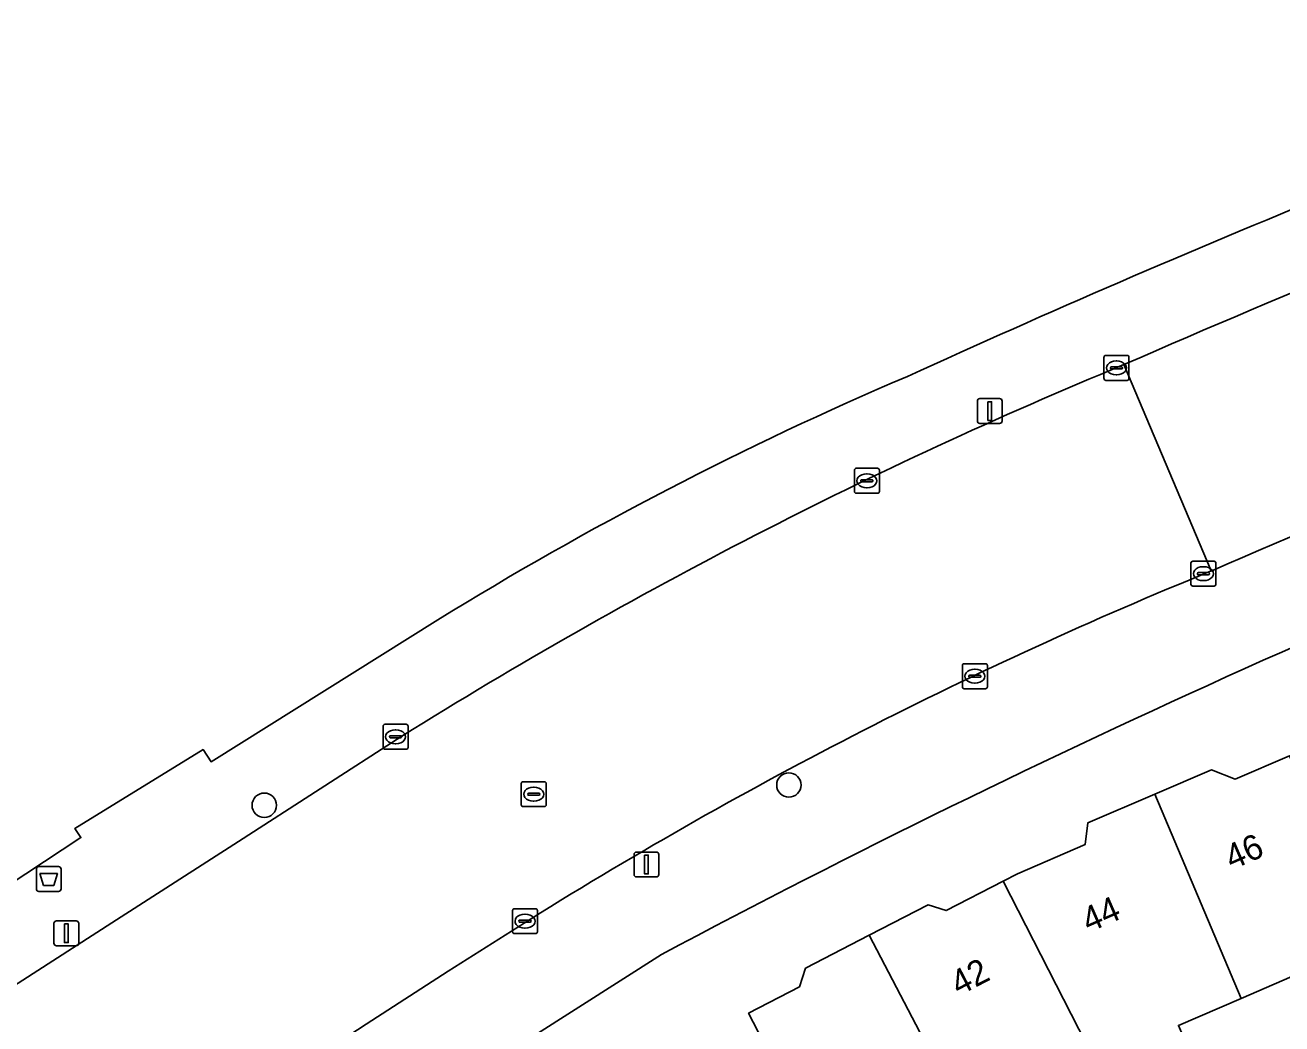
# Model space of a CAD drawing. Extents: x 160157 to 160921, y 381516 to 382045.
# Drawn here: x 160353.4 to 160403.8, y 381674.5 to 381714.5 of the extents above; entities that cross this region are included whole.
import ezdxf

# ---------------------------------------------------------------- set-up
doc = ezdxf.new("R2010")
doc.units = 0
for name, color, linetype in [('IMGEO_Afvalbak', 7, 'Continuous'), ('IMGEO_Boom', 7, 'Continuous'), ('IMGEO_Erf', 7, 'Continuous'), ('IMGEO_Kolk', 7, 'Continuous'), ('IMGEO_Lichtmast', 7, 'Continuous'), ('IMGEO_Muur', 7, 'Continuous'), ('IMGEO_Pand', 7, 'Continuous'), ('IMGEO_Pand_nummerreeks', 7, 'Continuous'), ('IMGEO_Rijbaan_lokaal_open', 7, 'Continuous'), ('IMGEO_Rioolput', 7, 'Continuous'), ('IMGEO_Voetpad_open', 7, 'Continuous')]:
    doc.layers.add(name, color=color, linetype=linetype)

msp = doc.modelspace()

# ---------------------------------------------------------------- linework, layer by layer
at = {"layer": 'IMGEO_Afvalbak'}
for p, q in [((160353.823, 381679.906), (160353.823, 381680.706)), ((160353.823, 381680.706), (160353.823, 381679.906)), ((160353.923, 381680.806), (160354.713, 381680.806)), ((160354.713, 381680.806), (160353.923, 381680.806)), ((160354.813, 381680.706), (160354.813, 381679.906)), ((160354.813, 381679.906), (160354.813, 381680.706)), ((160354.713, 381679.806), (160353.923, 381679.806)), ((160353.923, 381679.806), (160354.713, 381679.806))]:
    msp.add_line(p, q, dxfattribs=at)
msp.add_lwpolyline([(160353.966, 381680.52), (160354.67, 381680.52), (160354.521, 381680.05), (160354.115, 381680.05), (160353.966, 381680.52)], dxfattribs=at)
for centre, start, end in [((160353.923, 381680.706), 90, 180), ((160353.923, 381680.706), 90, 180), ((160354.713, 381680.706), 0, 90), ((160354.713, 381680.706), 360, 90), ((160353.923, 381679.906), 180, 270), ((160353.923, 381679.906), 180, 270), ((160354.713, 381679.906), 270, 0), ((160354.713, 381679.906), 270, 0)]:
    msp.add_arc(centre, 0.1, start, end, dxfattribs=at)
at = {"layer": 'IMGEO_Boom'}
for centre in [(160384.006, 381684.073), (160362.964, 381683.261)]:
    msp.add_circle(centre, 0.489, dxfattribs=at)
at = {"layer": 'IMGEO_Erf'}
for points in [[(160335.072, 381668.419), (160355.613, 381681.967), (160355.37, 381682.336), (160360.513, 381685.494), (160360.83, 381685.003), (160369.922, 381690.69)], [(160384.688, 381670.486), (160382.39, 381674.926), (160384.436, 381675.985), (160384.672, 381676.726), (160387.224, 381678.047), (160389.588, 381679.27), (160390.317, 381679.038), (160392.603, 381680.222), (160393.177, 381680.519), (160395.894, 381681.69), (160395.995, 381682.551), (160398.688, 381683.712), (160400.952, 381684.688), (160401.91, 381684.308), (160404.088, 381685.247), (160406.067, 381680.656), (160407.358, 381677.662), (160407.999, 381676.177), (160405.472, 381675.087), (160404.795, 381676.658), (160402.154, 381675.519), (160399.631, 381674.432)], [(160378.904, 381677.285), (160355.248, 381662.223), (160319.993, 381639.498)]]:
    msp.add_lwpolyline(points, dxfattribs=at)
for centre, radius, start, end in [((160579.399, 381282.334), 459.531, 109.85873, 114.51032), ((160444.129, 381570.593), 141.173, 113.09229, 121.71168), ((160563.843, 381329.278), 394.096, 110.4133, 117.98729)]:
    msp.add_arc(centre, radius, start, end, dxfattribs=at)
at = {"layer": 'IMGEO_Kolk'}
for p, q in [((160396.646, 381700.37), (160396.646, 381701.222)), ((160396.721, 381701.296), (160397.573, 381701.296)), ((160396.948, 381700.839), (160397.346, 381700.839)), ((160397.134, 381701.076), (160397.159, 381701.076)), ((160397.647, 381701.222), (160397.647, 381700.37)), ((160396.905, 381700.79), (160396.905, 381700.802)), ((160397.343, 381700.753), (160396.945, 381700.753)), ((160397.157, 381700.516), (160397.132, 381700.516)), ((160397.389, 381700.802), (160397.389, 381700.79)), ((160397.573, 381700.296), (160396.721, 381700.296)), ((160386.636, 381695.844), (160386.636, 381696.696)), ((160386.711, 381696.77), (160387.563, 381696.77)), ((160386.895, 381696.264), (160386.895, 381696.276)), ((160386.938, 381696.313), (160387.336, 381696.313)), ((160387.124, 381696.55), (160387.149, 381696.55)), ((160387.379, 381696.276), (160387.379, 381696.264)), ((160387.637, 381696.696), (160387.637, 381695.844)), ((160387.333, 381696.227), (160386.935, 381696.227)), ((160387.147, 381695.99), (160387.122, 381695.99)), ((160387.563, 381695.77), (160386.711, 381695.77)), ((160400.132, 381692.121), (160400.132, 381692.973)), ((160400.207, 381693.047), (160401.059, 381693.047)), ((160400.62, 381692.827), (160400.645, 381692.827)), ((160401.133, 381692.973), (160401.133, 381692.121)), ((160400.391, 381692.541), (160400.391, 381692.553)), ((160400.829, 381692.504), (160400.431, 381692.504)), ((160400.434, 381692.59), (160400.832, 381692.59)), ((160400.643, 381692.267), (160400.618, 381692.267)), ((160400.875, 381692.553), (160400.875, 381692.541)), ((160401.059, 381692.047), (160400.207, 381692.047)), ((160390.966, 381688.008), (160390.966, 381688.86)), ((160391.041, 381688.934), (160391.893, 381688.934)), ((160391.967, 381688.86), (160391.967, 381688.008)), ((160391.225, 381688.428), (160391.225, 381688.44)), ((160391.663, 381688.391), (160391.265, 381688.391)), ((160391.268, 381688.477), (160391.666, 381688.477)), ((160391.454, 381688.714), (160391.479, 381688.714)), ((160391.709, 381688.44), (160391.709, 381688.428)), ((160391.893, 381687.934), (160391.041, 381687.934)), ((160391.477, 381688.154), (160391.452, 381688.154)), ((160367.733, 381685.581), (160367.733, 381686.433)), ((160367.808, 381686.507), (160368.66, 381686.507)), ((160368.221, 381686.287), (160368.246, 381686.287)), ((160368.734, 381686.433), (160368.734, 381685.581)), ((160367.992, 381686.001), (160367.992, 381686.013)), ((160368.43, 381685.964), (160368.032, 381685.964)), ((160368.035, 381686.05), (160368.433, 381686.05)), ((160368.244, 381685.727), (160368.219, 381685.727)), ((160368.476, 381686.013), (160368.476, 381686.001)), ((160368.66, 381685.507), (160367.808, 381685.507)), ((160372.922, 381678.189), (160372.922, 381679.041)), ((160372.997, 381679.115), (160373.849, 381679.115)), ((160373.224, 381678.658), (160373.622, 381678.658)), ((160373.41, 381678.895), (160373.435, 381678.895)), ((160373.923, 381679.041), (160373.923, 381678.189)), ((160373.181, 381678.609), (160373.181, 381678.621)), ((160373.619, 381678.572), (160373.221, 381678.572)), ((160373.433, 381678.335), (160373.408, 381678.335)), ((160373.665, 381678.621), (160373.665, 381678.609)), ((160373.849, 381678.115), (160372.997, 381678.115))]:
    msp.add_line(p, q, dxfattribs=at)
for points in [[(160396.646, 381700.37), (160396.646, 381701.222)], [(160396.721, 381701.296), (160397.573, 381701.296)], [(160397.647, 381701.222), (160397.647, 381700.37)], [(160397.573, 381700.296), (160396.721, 381700.296)], [(160386.636, 381695.844), (160386.636, 381696.696)], [(160386.711, 381696.77), (160387.563, 381696.77)], [(160387.637, 381696.696), (160387.637, 381695.844)], [(160387.563, 381695.77), (160386.711, 381695.77)], [(160400.132, 381692.121), (160400.132, 381692.973)], [(160400.207, 381693.047), (160401.059, 381693.047)], [(160401.133, 381692.973), (160401.133, 381692.121)], [(160401.059, 381692.047), (160400.207, 381692.047)], [(160390.966, 381688.008), (160390.966, 381688.86)], [(160391.041, 381688.934), (160391.893, 381688.934)], [(160391.967, 381688.86), (160391.967, 381688.008)], [(160391.893, 381687.934), (160391.041, 381687.934)], [(160367.733, 381685.581), (160367.733, 381686.433)], [(160367.808, 381686.507), (160368.66, 381686.507)], [(160368.734, 381686.433), (160368.734, 381685.581)], [(160368.66, 381685.507), (160367.808, 381685.507)], [(160372.922, 381678.189), (160372.922, 381679.041)], [(160372.997, 381679.115), (160373.849, 381679.115)], [(160373.923, 381679.041), (160373.923, 381678.189)], [(160373.849, 381678.115), (160372.997, 381678.115)]]:
    msp.add_lwpolyline(points, dxfattribs=at)
for centre, radius, start, end in [((160396.723, 381701.22), 0.0765, 91.552, 178.448), ((160396.723, 381701.22), 0.0765, 91.552, 178.448), ((160396.945, 381700.799), 0.0403, 85.8775, 175.7526), ((160397.35, 381700.801), 0.0386, 1.7309, 96.639), ((160397.571, 381701.22), 0.0765, 1.552, 88.448), ((160397.571, 381701.22), 0.0765, 1.552, 88.448), ((160396.723, 381700.372), 0.0765, 181.552, 268.448), ((160396.723, 381700.372), 0.0765, 181.552, 268.448), ((160396.942, 381700.789), 0.0366, 178.938, 274.7102), ((160397.346, 381700.796), 0.043, 264.8664, 352.4533), ((160397.571, 381700.372), 0.0765, 271.552, 358.448), ((160397.571, 381700.372), 0.0765, 271.552, 358.448), ((160386.713, 381696.694), 0.0765, 91.552, 178.448), ((160386.713, 381696.694), 0.0765, 91.552, 178.448), ((160386.935, 381696.273), 0.0403, 85.8775, 175.7526), ((160387.34, 381696.275), 0.0386, 1.7309, 96.639), ((160387.561, 381696.694), 0.0765, 1.552, 88.448), ((160387.561, 381696.694), 0.0765, 1.552, 88.448), ((160386.713, 381695.846), 0.0765, 181.552, 268.448), ((160386.713, 381695.846), 0.0765, 181.552, 268.448), ((160386.932, 381696.263), 0.0366, 178.938, 274.7102), ((160387.336, 381696.27), 0.043, 264.8664, 352.4533), ((160387.561, 381695.846), 0.0765, 271.552, 358.448), ((160387.561, 381695.846), 0.0765, 271.552, 358.448), ((160400.209, 381692.971), 0.0765, 91.552, 178.448), ((160400.209, 381692.971), 0.0765, 91.552, 178.448), ((160401.057, 381692.971), 0.0765, 1.552, 88.448), ((160401.057, 381692.971), 0.0765, 1.552, 88.448), ((160400.431, 381692.55), 0.0403, 85.8775, 175.7526), ((160400.428, 381692.54), 0.0366, 178.938, 274.7102), ((160400.832, 381692.547), 0.043, 264.8664, 352.4533), ((160400.836, 381692.552), 0.0386, 1.7309, 96.639), ((160400.209, 381692.123), 0.0765, 181.552, 268.448), ((160400.209, 381692.123), 0.0765, 181.552, 268.448), ((160401.057, 381692.123), 0.0765, 271.552, 358.448), ((160401.057, 381692.123), 0.0765, 271.552, 358.448), ((160391.043, 381688.858), 0.0765, 91.552, 178.448), ((160391.043, 381688.858), 0.0765, 91.552, 178.448), ((160391.891, 381688.858), 0.0765, 1.552, 88.448), ((160391.891, 381688.858), 0.0765, 1.552, 88.448), ((160391.265, 381688.437), 0.0403, 85.8775, 175.7526), ((160391.262, 381688.427), 0.0366, 178.938, 274.7102), ((160391.666, 381688.434), 0.043, 264.8664, 352.4533), ((160391.67, 381688.439), 0.0386, 1.7309, 96.639), ((160391.043, 381688.01), 0.0765, 181.552, 268.448), ((160391.043, 381688.01), 0.0765, 181.552, 268.448), ((160391.891, 381688.01), 0.0765, 271.552, 358.448), ((160391.891, 381688.01), 0.0765, 271.552, 358.448), ((160367.81, 381686.431), 0.0765, 91.552, 178.448), ((160367.81, 381686.431), 0.0765, 91.552, 178.448), ((160368.658, 381686.431), 0.0765, 1.552, 88.448), ((160368.658, 381686.431), 0.0765, 1.552, 88.448), ((160368.032, 381686.01), 0.0403, 85.8775, 175.7526), ((160368.029, 381686), 0.0366, 178.938, 274.7102), ((160368.433, 381686.007), 0.043, 264.8664, 352.4533), ((160368.437, 381686.012), 0.0386, 1.7309, 96.639), ((160367.81, 381685.583), 0.0765, 181.552, 268.448), ((160367.81, 381685.583), 0.0765, 181.552, 268.448), ((160368.658, 381685.583), 0.0765, 271.552, 358.448), ((160368.658, 381685.583), 0.0765, 271.552, 358.448), ((160372.999, 381679.039), 0.0765, 91.552, 178.448), ((160372.999, 381679.039), 0.0765, 91.552, 178.448), ((160373.221, 381678.618), 0.0403, 85.8775, 175.7526), ((160373.626, 381678.62), 0.0386, 1.7309, 96.639), ((160373.847, 381679.039), 0.0765, 1.552, 88.448), ((160373.847, 381679.039), 0.0765, 1.552, 88.448), ((160372.999, 381678.191), 0.0765, 181.552, 268.448), ((160372.999, 381678.191), 0.0765, 181.552, 268.448), ((160373.218, 381678.608), 0.0366, 178.938, 274.7102), ((160373.622, 381678.615), 0.043, 264.8664, 352.4533), ((160373.847, 381678.191), 0.0765, 271.552, 358.448), ((160373.847, 381678.191), 0.0765, 271.552, 358.448)]:
    msp.add_arc(centre, radius, start, end, dxfattribs=at)
for centre, major_axis, ratio, start_param, end_param in [((160397.133, 381700.796), (-0.387, 0.002), 0.722429, 4.712389, 7.853982), ((160397.158, 381700.796), (-0.39, 0.002), 0.717154, 1.570796, 4.712389), ((160387.123, 381696.27), (-0.387, 0.002), 0.722429, 4.712389, 7.853982), ((160387.148, 381696.27), (-0.39, 0.002), 0.717154, 1.570796, 4.712389), ((160400.619, 381692.547), (-0.387, 0.002), 0.722429, 4.712389, 7.853982), ((160400.644, 381692.547), (-0.39, 0.002), 0.717154, 1.570796, 4.712389), ((160391.453, 381688.434), (-0.387, 0.002), 0.722429, 4.712389, 7.853982), ((160391.478, 381688.434), (-0.39, 0.002), 0.717154, 1.570796, 4.712389), ((160368.22, 381686.007), (-0.387, 0.002), 0.722429, 4.712389, 7.853982), ((160368.245, 381686.007), (-0.39, 0.002), 0.717154, 1.570796, 4.712389), ((160373.409, 381678.615), (-0.387, 0.002), 0.722429, 4.712389, 7.853982), ((160373.434, 381678.615), (-0.39, 0.002), 0.717154, 1.570796, 4.712389)]:
    msp.add_ellipse(centre, major_axis=major_axis, ratio=ratio, start_param=start_param, end_param=end_param, dxfattribs=at)
at = {"layer": 'IMGEO_Lichtmast'}
for p, q in [((160391.569, 381698.667), (160391.569, 381699.467)), ((160391.569, 381699.467), (160391.569, 381698.667)), ((160391.669, 381699.567), (160392.459, 381699.567)), ((160392.459, 381699.567), (160391.669, 381699.567)), ((160392.559, 381699.467), (160392.559, 381698.667)), ((160392.559, 381698.667), (160392.559, 381699.467)), ((160392.459, 381698.567), (160391.669, 381698.567)), ((160391.669, 381698.567), (160392.459, 381698.567)), ((160377.797, 381680.487), (160377.797, 381681.287)), ((160377.797, 381681.287), (160377.797, 381680.487)), ((160377.897, 381681.387), (160378.687, 381681.387)), ((160378.687, 381681.387), (160377.897, 381681.387)), ((160378.787, 381681.287), (160378.787, 381680.487)), ((160378.787, 381680.487), (160378.787, 381681.287)), ((160378.687, 381680.387), (160377.897, 381680.387)), ((160377.897, 381680.387), (160378.687, 381680.387)), ((160354.53, 381677.729), (160354.53, 381678.529)), ((160354.53, 381678.529), (160354.53, 381677.729)), ((160354.63, 381678.629), (160355.42, 381678.629)), ((160355.42, 381678.629), (160354.63, 381678.629)), ((160355.52, 381678.529), (160355.52, 381677.729)), ((160355.52, 381677.729), (160355.52, 381678.529)), ((160355.42, 381677.629), (160354.63, 381677.629)), ((160354.63, 381677.629), (160355.42, 381677.629))]:
    msp.add_line(p, q, dxfattribs=at)
for points in [[(160391.989, 381699.442), (160392.139, 381699.442), (160392.139, 381698.692), (160391.989, 381698.692), (160391.989, 381699.442)], [(160378.217, 381681.262), (160378.367, 381681.262), (160378.367, 381680.512), (160378.217, 381680.512), (160378.217, 381681.262)], [(160354.95, 381678.504), (160355.1, 381678.504), (160355.1, 381677.754), (160354.95, 381677.754), (160354.95, 381678.504)]]:
    msp.add_lwpolyline(points, dxfattribs=at)
for centre, start, end in [((160391.669, 381699.467), 90, 180), ((160391.669, 381699.467), 90, 180), ((160392.459, 381699.467), 0, 90), ((160392.459, 381699.467), 360, 90), ((160391.669, 381698.667), 180, 270), ((160391.669, 381698.667), 180, 270), ((160392.459, 381698.667), 270, 0), ((160392.459, 381698.667), 270, 0), ((160377.897, 381681.287), 90, 180), ((160377.897, 381681.287), 90, 180), ((160378.687, 381681.287), 0, 90), ((160378.687, 381681.287), 360, 90), ((160377.897, 381680.487), 180, 270), ((160377.897, 381680.487), 180, 270), ((160378.687, 381680.487), 270, 0), ((160378.687, 381680.487), 270, 0), ((160354.63, 381678.529), 90, 180), ((160354.63, 381678.529), 90, 180), ((160355.42, 381678.529), 0, 90), ((160355.42, 381678.529), 360, 90), ((160354.63, 381677.729), 180, 270), ((160354.63, 381677.729), 180, 270), ((160355.42, 381677.729), 270, 0), ((160355.42, 381677.729), 270, 0)]:
    msp.add_arc(centre, 0.1, start, end, dxfattribs=at)
at = {"layer": 'IMGEO_Muur'}
for points in [[(160369.922, 381690.69), (160360.83, 381685.003), (160360.513, 381685.494)], [(160355.37, 381682.336), (160355.613, 381681.967), (160335.072, 381668.419), (160315.003, 381655.51), (160303.442, 381648.074)]]:
    msp.add_lwpolyline(points, dxfattribs=at)
for centre, radius, start, end in [((160579.399, 381282.334), 459.531, 109.85873, 114.51032), ((160444.129, 381570.593), 141.173, 113.09229, 121.71168)]:
    msp.add_arc(centre, radius, start, end, dxfattribs=at)
at = {"layer": 'IMGEO_Pand'}
for points in [[(160402.154, 381675.519), (160404.795, 381676.658), (160405.472, 381675.087), (160407.999, 381676.177), (160407.358, 381677.662), (160406.067, 381680.656), (160404.088, 381685.247), (160401.91, 381684.308), (160400.952, 381684.688), (160398.688, 381683.712)], [(160397.149, 381671.333), (160398.478, 381672.021), (160400.327, 381672.818), (160399.631, 381674.432), (160402.154, 381675.519), (160398.688, 381683.712), (160395.995, 381682.551), (160395.894, 381681.69), (160393.177, 381680.519), (160392.603, 381680.222)], [(160387.224, 381678.047), (160391.285, 381670.281), (160393.994, 381671.683), (160394.803, 381670.119), (160397.149, 381671.333), (160392.603, 381680.222), (160390.317, 381679.038), (160389.588, 381679.27)], [(160387.224, 381678.047), (160384.672, 381676.726), (160384.436, 381675.985), (160382.39, 381674.926), (160384.688, 381670.486), (160386.196, 381667.571), (160386.959, 381666.105), (160388.045, 381664.518), (160393.17, 381667.17), (160391.285, 381670.281)]]:
    msp.add_lwpolyline(points, close=True, dxfattribs=at)
at = {"layer": 'IMGEO_Rijbaan_lokaal_open'}
for points in [[(160397.446, 381700.927), (160400.944, 381692.654)], [(160400.944, 381692.654), (160397.446, 381700.927)], [(160368.481, 381686.027), (160361.929, 381681.811), (160356.85, 381678.543), (160313.889, 381650.901), (160318.701, 381643.354), (160328.02, 381649.339), (160331.601, 381651.639), (160355.653, 381667.141), (160362.994, 381671.837), (160367.056, 381674.482), (160370.346, 381676.606), (160373.638, 381678.699)]]:
    msp.add_lwpolyline(points, dxfattribs=at)
for centre, radius, start, end in [((160608.825, 381216.645), 528.403, 111.17271, 113.58026), ((160471.377, 381521.604), 193.965, 112.40538, 122.03846), ((160659.5, 381094.633), 651.521, 111.444808, 113.381413), ((160468.785, 381526.216), 179.733, 112.17602, 121.96348)]:
    msp.add_arc(centre, radius, start, end, dxfattribs=at)
at = {"layer": 'IMGEO_Rioolput'}
for p, q in [((160373.346, 381684.206), (160374.198, 381684.206)), ((160373.271, 381683.28), (160373.271, 381684.132)), ((160373.53, 381683.7), (160373.53, 381683.712)), ((160373.573, 381683.749), (160373.971, 381683.749)), ((160373.759, 381683.986), (160373.784, 381683.986)), ((160374.014, 381683.712), (160374.014, 381683.7)), ((160374.272, 381684.132), (160374.272, 381683.28)), ((160374.198, 381683.206), (160373.346, 381683.206)), ((160373.968, 381683.663), (160373.57, 381683.663)), ((160373.782, 381683.426), (160373.757, 381683.426))]:
    msp.add_line(p, q, dxfattribs=at)
for points in [[(160373.346, 381684.206), (160374.198, 381684.206)], [(160373.271, 381683.28), (160373.271, 381684.132)], [(160374.272, 381684.132), (160374.272, 381683.28)], [(160374.198, 381683.206), (160373.346, 381683.206)]]:
    msp.add_lwpolyline(points, dxfattribs=at)
for centre, radius, start, end in [((160373.348, 381684.13), 0.0765, 91.552, 178.448), ((160373.348, 381684.13), 0.0765, 91.552, 178.448), ((160374.196, 381684.13), 0.0765, 1.552, 88.448), ((160374.196, 381684.13), 0.0765, 1.552, 88.448), ((160373.57, 381683.709), 0.0403, 85.8775, 175.7526), ((160373.567, 381683.699), 0.0366, 178.938, 274.7102), ((160373.971, 381683.706), 0.043, 264.8664, 352.4533), ((160373.975, 381683.711), 0.0386, 1.7309, 96.639), ((160373.348, 381683.282), 0.0765, 181.552, 268.448), ((160373.348, 381683.282), 0.0765, 181.552, 268.448), ((160374.196, 381683.282), 0.0765, 271.552, 358.448), ((160374.196, 381683.282), 0.0765, 271.552, 358.448)]:
    msp.add_arc(centre, radius, start, end, dxfattribs=at)
for centre, major_axis, ratio, start_param, end_param in [((160373.758, 381683.706), (-0.387, 0.002), 0.722429, 4.712389, 7.853982), ((160373.783, 381683.706), (-0.39, 0.002), 0.717154, 1.570796, 4.712389)]:
    msp.add_ellipse(centre, major_axis=major_axis, ratio=ratio, start_param=start_param, end_param=end_param, dxfattribs=at)
at = {"layer": 'IMGEO_Voetpad_open'}
for points in [[(160369.922, 381690.69), (160360.83, 381685.003), (160360.513, 381685.494), (160355.37, 381682.336), (160355.613, 381681.967), (160335.072, 381668.419), (160315.003, 381655.51), (160303.442, 381648.074), (160293.877, 381642.708), (160287.207, 381639.31), (160282.085, 381637.13), (160274.895, 381634.961), (160273.476, 381634.643), (160276.764, 381630.165)], [(160280.872, 381629.729), (160286.577, 381633.43), (160292.105, 381636.955), (160294.195, 381638.32), (160313.889, 381650.901), (160356.85, 381678.543), (160361.929, 381681.811), (160368.481, 381686.027)], [(160373.638, 381678.699), (160370.346, 381676.606), (160367.056, 381674.482), (160362.994, 381671.837), (160355.653, 381667.141), (160331.601, 381651.639), (160328.02, 381649.339), (160318.701, 381643.354), (160316.716, 381642.028)], [(160355.248, 381662.223), (160378.904, 381677.285)]]:
    msp.add_lwpolyline(points, dxfattribs=at)
for centre, radius, start, end in [((160579.399, 381282.334), 459.531, 109.85873, 114.51032), ((160608.825, 381216.645), 528.403, 111.17271, 113.58026), ((160471.377, 381521.604), 193.965, 112.40538, 122.03846), ((160659.5, 381094.633), 651.521, 111.444808, 113.381413), ((160444.129, 381570.593), 141.173, 113.09229, 121.71168), ((160563.843, 381329.278), 394.096, 110.4133, 117.98729), ((160468.785, 381526.216), 179.733, 112.17602, 121.96348)]:
    msp.add_arc(centre, radius, start, end, dxfattribs=at)

# ---------------------------------------------------------------- texts
at = {"layer": 'IMGEO_Pand_nummerreeks'}
for s, rotation, p in [('46', 23.6316, (160401.774, 381680.655)), ('44', 23.6316, (160396.032, 381678.142)), ('42', 27.4082, (160390.824, 381675.604))]:
    msp.add_text(s, height=1, rotation=rotation, dxfattribs=at).set_placement(p)

doc.saveas('drawing.dxf')
